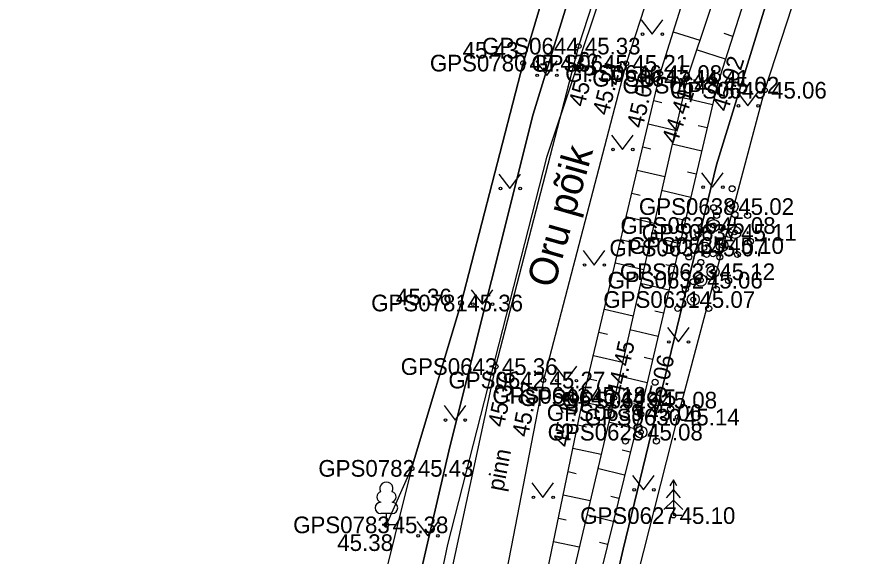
# Model space of a CAD drawing. Extents: x 551623 to 559850, y 6561220 to 6567135.
# Drawn here: x 557214.11 to 557249.31, y 6565616.52 to 6565639.19 of the extents above; entities that cross this region are included whole.
import ezdxf

# ---------------------------------------------------------------- set-up
doc = ezdxf.new("R2010")
doc.units = 0
for name, color, linetype in [('HALJASTUS', 7, 'Continuous'), ('KORGUS-EH2000', 7, 'Continuous'), ('MOOTKORG-EH2000', 7, 'Continuous'), ('MOOTMPUNKT', 7, 'Continuous'), ('MOOTNR', 7, 'Continuous'), ('MOOTPIIR', 7, 'Continuous'), ('MPKAABEL', 7, 'Continuous'), ('PIIR', 7, 'Continuous'), ('PUU', 7, 'Continuous'), ('RELJEEF', 7, 'Continuous'), ('TEE', 7, 'Continuous')]:
    doc.layers.add(name, color=color, linetype=linetype)

msp = doc.modelspace()

# ---------------------------------------------------------------- linework, layer by layer
at = {"layer": 'HALJASTUS'}
for p, q in [((557240.354, 6565639.06), (557240.818, 6565638.454)), ((557240.818, 6565638.454), (557241.263, 6565639.06)), ((557235.922, 6565637.333), (557236.386, 6565636.726)), ((557236.386, 6565636.726), (557236.831, 6565637.333)), ((557244.38, 6565636.052), (557244.843, 6565635.446)), ((557244.843, 6565635.446), (557245.289, 6565636.052)), ((557239.109, 6565634.219), (557239.573, 6565633.612)), ((557239.573, 6565633.612), (557240.018, 6565634.219)), ((557234.379, 6565632.577), (557234.842, 6565631.97)), ((557234.842, 6565631.97), (557235.288, 6565632.577)), ((557242.892, 6565632.631), (557243.356, 6565632.025)), ((557243.356, 6565632.025), (557243.801, 6565632.631)), ((557237.916, 6565629.363), (557238.379, 6565628.757)), ((557238.379, 6565628.757), (557238.825, 6565629.363)), ((557233.216, 6565627.715), (557233.68, 6565627.108)), ((557233.68, 6565627.108), (557234.125, 6565627.715)), ((557241.457, 6565626.129), (557241.92, 6565625.522)), ((557241.92, 6565625.522), (557242.366, 6565626.129)), ((557236.741, 6565624.504), (557237.204, 6565623.897)), ((557237.204, 6565623.897), (557237.65, 6565624.504)), ((557232.07, 6565622.848), (557232.533, 6565622.241)), ((557232.533, 6565622.241), (557232.979, 6565622.848)), ((557239.996, 6565619.914), (557240.459, 6565619.307)), ((557240.459, 6565619.307), (557240.905, 6565619.914)), ((557235.763, 6565619.6), (557236.226, 6565618.994)), ((557236.226, 6565618.994), (557236.672, 6565619.6)), ((557230.923, 6565617.981), (557231.387, 6565617.374)), ((557231.387, 6565617.374), (557231.832, 6565617.981))]:
    msp.add_line(p, q, dxfattribs=at)
for centre in [(557240.417, 6565638.454), (557241.245, 6565638.454), (557235.985, 6565636.726), (557236.813, 6565636.726), (557244.442, 6565635.446), (557245.271, 6565635.446), (557239.172, 6565633.612), (557240, 6565633.612), (557242.955, 6565632.025), (557243.784, 6565632.025), (557234.441, 6565631.97), (557235.27, 6565631.97), (557237.978, 6565628.757), (557238.807, 6565628.757), (557233.279, 6565627.108), (557234.107, 6565627.108), (557241.519, 6565625.522), (557242.348, 6565625.522), (557236.803, 6565623.897), (557237.632, 6565623.897), (557232.132, 6565622.241), (557232.961, 6565622.241), (557235.825, 6565618.994), (557236.654, 6565618.994), (557240.058, 6565619.307), (557240.887, 6565619.307), (557230.986, 6565617.374), (557231.814, 6565617.374)]:
    msp.add_circle(centre, 0.055, dxfattribs=at)
at = {"layer": 'KORGUS-EH2000'}
for centre in [(557237.728, 6565637.954), (557235.396, 6565637.24), (557239.727, 6565637.23), (557241.154, 6565636.802), (557242.288, 6565636.602), (557243.555, 6565636.313), (557245.555, 6565636.1), (557232.788, 6565627.16), (557234.239, 6565624.488), (557236.245, 6565623.922), (557237.949, 6565623.279), (557239.228, 6565623.181), (557240.309, 6565622.555), (557241.893, 6565622.366), (557229.649, 6565617.838)]:
    msp.add_circle(centre, 0.1, dxfattribs=at)
at = {"layer": 'MOOTMPUNKT'}
for centre in [(557237.728, 6565637.954), (557235.396, 6565637.24), (557239.727, 6565637.23), (557241.154, 6565636.802), (557242.288, 6565636.602), (557243.555, 6565636.313), (557245.555, 6565636.1), (557244.179, 6565631.212), (557243.403, 6565630.416), (557244.296, 6565630.124), (557243.752, 6565629.574), (557243.011, 6565629.471), (557243.38, 6565628.474), (557242.863, 6565628.118), (557232.788, 6565627.16), (557242.544, 6565627.306), (557234.239, 6565624.488), (557236.245, 6565623.922), (557237.949, 6565623.279), (557239.228, 6565623.181), (557240.943, 6565623.079), (557240.309, 6565622.555), (557241.893, 6565622.366), (557240.344, 6565621.733), (557230.707, 6565620.212), (557241.711, 6565618.227), (557229.649, 6565617.838)]:
    msp.add_circle(centre, 0.1, dxfattribs=at)
at = {"layer": 'MOOTPIIR'}
for points in [[(557238.781, 6565648.589), (557235.396, 6565637.24), (557232.788, 6565627.16), (557230.707, 6565620.212), (557228.598, 6565611.761), (557227.183, 6565607.588), (557225.448, 6565596.805), (557223.582, 6565588.289), (557219.006, 6565569.819), (557216.491, 6565555.797), (557212.624, 6565553.114)], [(557226.743, 6565560.798), (557232.03, 6565580.807), (557234.37, 6565588.965), (557235.515, 6565590.934), (557237.193, 6565594.422), (557245.531, 6565598.112), (557252.985, 6565602.73), (557259.63, 6565606.552), (557262.07, 6565608.308), (557273.12, 6565614.874), (557282.731, 6565619.912), (557279.988, 6565624.96), (557277.791, 6565630.15), (557261.958, 6565620.794), (557245.259, 6565611.672), (557238.338, 6565608.339), (557241.893, 6565622.366), (557245.555, 6565636.1), (557248.099, 6565643.924)]]:
    msp.add_lwpolyline(points, dxfattribs=at)
at = {"layer": 'MPKAABEL'}
msp.add_lwpolyline([(557241, 6565647.102), (557236.37, 6565633.268), (557232.22, 6565617.007), (557227.326, 6565593.682), (557220.86, 6565567.9), (557217.607, 6565553.915), (557216.548, 6565552.815), (557214.847, 6565552.297), (557211.397, 6565551.997)], dxfattribs=at)
at = {"layer": 'PIIR'}
msp.add_lwpolyline([(557221.04, 6565732.05), (557261.47, 6565690), (557262.54, 6565687.68), (557262.21, 6565684.68), (557253.96, 6565672.24), (557244.92, 6565658.88), (557239.68, 6565647.67), (557235.81, 6565635.09), (557232.31, 6565621.12), (557216.16, 6565551.43), (557215.43, 6565552.43), (557210.88, 6565558.36), (557206.12, 6565554.71), (557205.13, 6565556), (557165.18, 6565662.77)], close=True, dxfattribs=at)
for points in [[(557358.74, 6565665.3), (557279.72, 6565619.27), (557273.15, 6565615.44), (557268.54, 6565624.34), (557237.1, 6565606.05), (557239.6, 6565616.81), (557243.52, 6565632.96), (557247.16, 6565644.8)], [(557247.16, 6565644.8), (557243.52, 6565632.96), (557239.6, 6565616.81), (557237.1, 6565606.05), (557268.54, 6565624.34), (557273.15, 6565615.44), (557233.99, 6565592.65), (557220.72, 6565535.64), (557217.51, 6565539.84), (557210.7, 6565548.72), (557215.43, 6565552.43), (557216.16, 6565551.43), (557232.31, 6565621.12), (557235.81, 6565635.09), (557239.68, 6565647.67)]]:
    msp.add_lwpolyline(points, dxfattribs=at)
at = {"layer": 'PUU'}
for p, q in [((557241.711, 6565619.727), (557241.561, 6565619.477)), ((557241.861, 6565619.477), (557241.711, 6565619.727)), ((557241.711, 6565619.727), (557241.711, 6565618.227)), ((557241.711, 6565619.327), (557241.411, 6565618.977)), ((557242.011, 6565618.977), (557241.711, 6565619.327)), ((557241.711, 6565618.877), (557241.311, 6565618.477)), ((557242.111, 6565618.477), (557241.711, 6565618.877)), ((557229.889, 6565618.313), (557229.409, 6565618.313)), ((557229.649, 6565617.838), (557229.649, 6565618.313)), ((557242.071, 6565618.227), (557241.711, 6565618.227)), ((557230.029, 6565617.838), (557229.649, 6565617.838))]:
    msp.add_line(p, q, dxfattribs=at)
msp.add_lwpolyline([(557229.649, 6565617.838), (557230.707, 6565620.212), (557232.788, 6565627.16), (557235.396, 6565637.24), (557238.781, 6565648.589), (557241.774, 6565654.853), (557247.314, 6565662.815), (557251.616, 6565669.296)], dxfattribs=at)
for centre, radius in [((557244.179, 6565631.962), 0.125), ((557244.179, 6565631.212), 0.25), ((557243.403, 6565631.166), 0.125), ((557244.296, 6565630.874), 0.125), ((557243.403, 6565630.416), 0.25), ((557243.529, 6565630.837), 0.125), ((557244.829, 6565630.837), 0.125), ((557243.011, 6565630.221), 0.125), ((557243.752, 6565630.324), 0.125), ((557244.296, 6565630.124), 0.25), ((557242.753, 6565630.041), 0.125), ((557244.053, 6565630.041), 0.125), ((557243.011, 6565629.471), 0.25), ((557243.752, 6565629.574), 0.25), ((557243.646, 6565629.749), 0.125), ((557244.946, 6565629.749), 0.125), ((557243.102, 6565629.199), 0.125), ((557243.38, 6565629.224), 0.125), ((557244.402, 6565629.199), 0.125), ((557242.361, 6565629.096), 0.125), ((557242.863, 6565628.868), 0.125), ((557243.661, 6565629.096), 0.125), ((557243.38, 6565628.474), 0.25), ((557242.544, 6565628.056), 0.125), ((557242.73, 6565628.099), 0.125), ((557242.863, 6565628.118), 0.25), ((557244.03, 6565628.099), 0.125), ((557242.213, 6565627.743), 0.125), ((557243.513, 6565627.743), 0.125), ((557242.544, 6565627.306), 0.25), ((557241.894, 6565626.931), 0.125), ((557243.194, 6565626.931), 0.125), ((557240.943, 6565623.829), 0.125), ((557240.943, 6565623.079), 0.25), ((557240.293, 6565622.704), 0.125), ((557240.344, 6565622.483), 0.125), ((557241.593, 6565622.704), 0.125), ((557240.344, 6565621.733), 0.25), ((557239.694, 6565621.358), 0.125), ((557240.994, 6565621.358), 0.125)]:
    msp.add_circle(centre, radius, dxfattribs=at)
for centre, radius, start, end in [((557229.649, 6565619.358), 0.277, 332.5799, 207.4201), ((557229.479, 6565619.011), 0.233, 109.0217, 253.1415), ((557229.819, 6565619.011), 0.233, 286.8508, 70.9859), ((557229.411, 6565618.551), 0.238, 90.0016, 269.3953), ((557229.886, 6565618.551), 0.238, 270.6047, 89.9984)]:
    msp.add_arc(centre, radius, start, end, dxfattribs=at)
at = {"layer": 'RELJEEF'}
for p, q in [((557241.701, 6565638.549), (557242.82, 6565638.198)), ((557244.209, 6565638.363), (557243.847, 6565638.479)), ((557243.905, 6565637.411), (557242.687, 6565637.799)), ((557241.402, 6565637.595), (557241.732, 6565637.491)), ((557241.115, 6565636.637), (557242.235, 6565636.372)), ((557243.601, 6565636.458), (557243.232, 6565636.576)), ((557240.884, 6565635.664), (557241.223, 6565635.584)), ((557243.36, 6565635.488), (557242.101, 6565635.785)), ((557240.653, 6565634.691), (557241.791, 6565634.421)), ((557243.131, 6565634.514), (557242.755, 6565634.603)), ((557242.901, 6565633.541), (557241.657, 6565633.835)), ((557240.423, 6565633.718), (557240.766, 6565633.637)), ((557240.192, 6565632.745), (557241.346, 6565632.471)), ((557242.671, 6565632.568), (557242.3, 6565632.655)), ((557239.961, 6565631.772), (557240.31, 6565631.689)), ((557242.442, 6565631.595), (557241.212, 6565631.885)), ((557239.731, 6565630.799), (557240.901, 6565630.521)), ((557242.212, 6565630.621), (557241.845, 6565630.708)), ((557239.5, 6565629.826), (557239.854, 6565629.742)), ((557241.982, 6565629.648), (557240.768, 6565629.935)), ((557239.27, 6565628.853), (557240.457, 6565628.571)), ((557241.753, 6565628.675), (557241.391, 6565628.76)), ((557239.039, 6565627.88), (557239.398, 6565627.795)), ((557241.523, 6565627.701), (557240.323, 6565627.985)), ((557238.808, 6565626.907), (557240.012, 6565626.621)), ((557241.293, 6565626.728), (557240.936, 6565626.813)), ((557238.578, 6565625.934), (557238.941, 6565625.847)), ((557241.064, 6565625.755), (557239.879, 6565626.035)), ((557238.347, 6565624.961), (557239.568, 6565624.671)), ((557240.834, 6565624.782), (557240.481, 6565624.865)), ((557238.116, 6565623.988), (557238.485, 6565623.9)), ((557240.605, 6565623.808), (557239.434, 6565624.085)), ((557237.893, 6565623.013), (557239.128, 6565622.756)), ((557240.375, 6565622.835), (557240.026, 6565622.917)), ((557237.69, 6565622.034), (557238.052, 6565621.958)), ((557240.138, 6565621.864), (557238.985, 6565622.148)), ((557237.486, 6565621.055), (557238.669, 6565620.809)), ((557239.899, 6565620.893), (557239.556, 6565620.977)), ((557239.659, 6565619.922), (557238.526, 6565620.201)), ((557237.283, 6565620.076), (557237.63, 6565620.003)), ((557237.079, 6565619.097), (557238.211, 6565618.861)), ((557239.42, 6565618.951), (557239.083, 6565619.034)), ((557236.876, 6565618.117), (557237.208, 6565618.049)), ((557239.181, 6565617.98), (557238.068, 6565618.254)), ((557236.673, 6565617.138), (557237.752, 6565616.914)), ((557238.941, 6565617.009), (557238.61, 6565617.091))]:
    msp.add_line(p, q, dxfattribs=at)
for points in [[(557276.032, 6565682.424), (557267.03, 6565672.673), (557259.196, 6565664.075), (557253.698, 6565657.59), (557249.02, 6565650.696), (557246.226, 6565644.693), (557243.555, 6565636.313), (557240.309, 6565622.555), (557236.622, 6565607.602), (557236.903, 6565606.736), (557237.832, 6565606.216), (557238.451, 6565605.416), (557237.619, 6565604.595), (557236.099, 6565604.234), (557235.049, 6565605.383), (557234.578, 6565607.054), (557237.949, 6565623.279), (557241.154, 6565636.802), (557243.992, 6565645.856), (557246.556, 6565652.019), (557251.772, 6565659.608), (557256.811, 6565665.99), (557264.68, 6565674.934), (557273.894, 6565684.311)], [(557275.05, 6565683.277), (557266.001, 6565673.9), (557257.761, 6565664.922), (557252.9, 6565658.914), (557247.858, 6565651.536), (557245.198, 6565645.326), (557242.288, 6565636.602), (557239.228, 6565623.181), (557235.657, 6565608.02), (557235.671, 6565606.861), (557236.442, 6565605.941)]]:
    msp.add_lwpolyline(points, dxfattribs=at)
at = {"layer": 'TEE'}
for points in [[(557245.71, 6565705.182), (557247.584, 6565706.582), (557249.267, 6565708.479), (557252.003, 6565707.327), (557265.633, 6565694.322), (557268.301, 6565689.765), (557268.577, 6565684.249), (557266.725, 6565681.019), (557263.662, 6565675.713), (557255.711, 6565666.92), (557250.357, 6565660.24), (557245.577, 6565652.463), (557242.626, 6565646.143), (557239.727, 6565637.23), (557236.245, 6565623.922), (557233.514, 6565609.814)], [(557248.534, 6565700.315), (557250.588, 6565701.541), (557252.561, 6565701.428), (557255.675, 6565700.004), (557263.28, 6565692.788), (557265.752, 6565688.834), (557265.619, 6565684.843), (557264.354, 6565681.784), (557261.608, 6565677.494), (557253.875, 6565668.497), (557248.431, 6565661.461), (557243.679, 6565653.861), (557240.62, 6565646.869), (557237.728, 6565637.954), (557234.239, 6565624.488), (557231.922, 6565613.779)]]:
    msp.add_lwpolyline(points, dxfattribs=at)

# ---------------------------------------------------------------- texts
at = {"layer": 'KORGUS-EH2000'}
for s, p in [(' 45.43', (557232.592, 6565637.43)), (' 45.06', (557245.555, 6565635.75)), (' 45.36', (557229.79, 6565627.061)), (' 45.14', (557241.893, 6565622.016)), (' 45.38', (557227.323, 6565616.741))]:
    msp.add_text(s, height=0.7, dxfattribs=at).set_placement(p)
for s, rotation, p in [(' 45.33', 75.4751, (557237.899, 6565635.116)), (' 45.02', 72.3236, (557243.912, 6565634.913)), (' 45.21', 75.3373, (557238.904, 6565634.754)), (' 45.08', 76.6659, (557240.356, 6565634.219)), (' 44.41', 71.5528, (557241.775, 6565633.55)), (' 44.45', 77.1586, (557239.515, 6565622.941)), (' 45.06', 76.7232, (557241.16, 6565622.354)), (' 45.36', 77.7952, (557234.526, 6565621.657)), (' 45.27', 79.0464, (557235.553, 6565621.241)), (' 45.18', 78.2629, (557237.26, 6565620.816))]:
    msp.add_text(s, height=0.7, rotation=rotation, dxfattribs=at).set_placement(p)
at = {"layer": 'MOOTKORG-EH2000'}
for s, p in [(' 45.33', (557237.728, 6565637.604)), (' 45.43', (557235.396, 6565636.89)), (' 45.21', (557239.727, 6565636.88)), (' 45.08', (557241.154, 6565636.451)), (' 44.41', (557242.288, 6565636.252)), (' 45.02', (557243.555, 6565635.963)), (' 45.06', (557245.555, 6565635.75)), (' 45.02', (557244.179, 6565630.862)), (' 45.08', (557243.403, 6565630.066)), (' 45.11', (557244.296, 6565629.774)), (' 45.07', (557243.011, 6565629.121)), (' 45.10', (557243.752, 6565629.224)), (' 45.12', (557243.38, 6565628.124)), (' 45.06', (557242.863, 6565627.768)), (' 45.36', (557232.788, 6565626.81)), (' 45.07', (557242.544, 6565626.956)), (' 45.36', (557234.239, 6565624.138)), (' 45.27', (557236.245, 6565623.572)), (' 45.18', (557237.949, 6565622.929)), (' 44.45', (557239.228, 6565622.831)), (' 45.08', (557240.943, 6565622.729)), (' 45.06', (557240.309, 6565622.205)), (' 45.14', (557241.893, 6565622.016)), (' 45.08', (557240.344, 6565621.383)), (' 45.43', (557230.707, 6565619.862)), (' 45.10', (557241.711, 6565617.877)), (' 45.38', (557229.649, 6565617.488))]:
    msp.add_text(s, height=0.7, dxfattribs=at).set_placement(p)
at = {"layer": 'MOOTNR'}
for s, p in [('GPS0644 ', (557233.668, 6565637.604)), ('GPS0780 ', (557231.476, 6565636.89)), ('GPS0645 ', (557235.737, 6565636.88)), ('GPS0646 ', (557237.164, 6565636.451)), ('GPS0647 ', (557238.298, 6565636.252)), ('GPS0648 ', (557239.565, 6565635.963)), ('GPS0649 ', (557241.565, 6565635.75)), ('GPS0638 ', (557240.26, 6565630.862)), ('GPS0636 ', (557239.483, 6565630.066)), ('GPS0637 ', (557240.377, 6565629.774)), ('GPS0634 ', (557239.021, 6565629.121)), ('GPS0635 ', (557239.833, 6565629.224)), ('GPS0633 ', (557239.461, 6565628.124)), ('GPS0632 ', (557238.943, 6565627.768)), ('GPS0781 ', (557229.008, 6565626.81)), ('GPS0631 ', (557238.764, 6565626.956)), ('GPS0643 ', (557230.249, 6565624.138)), ('GPS0642 ', (557232.255, 6565623.572)), ('GPS0641 ', (557234.099, 6565622.929)), ('GPS0640 ', (557235.238, 6565622.831)), ('GPS0629 ', (557237.023, 6565622.729)), ('GPS0639 ', (557236.389, 6565622.205)), ('GPS0630 ', (557237.973, 6565622.016)), ('GPS0628 ', (557236.424, 6565621.383)), ('GPS0782 ', (557226.787, 6565619.862)), ('GPS0627 ', (557237.792, 6565617.877)), ('GPS0783 ', (557225.729, 6565617.488))]:
    msp.add_text(s, height=0.7, dxfattribs=at).set_placement(p)
at = {"layer": 'TEE'}
for s, height, rotation, p in [('Oru põik', 1.2, 74.1258, (557236.685, 6565627.739)), ('pinn', 0.7, 79.222, (557234.56, 6565619.221))]:
    msp.add_text(s, height=height, rotation=rotation, dxfattribs=at).set_placement(p)

doc.saveas('drawing.dxf')
